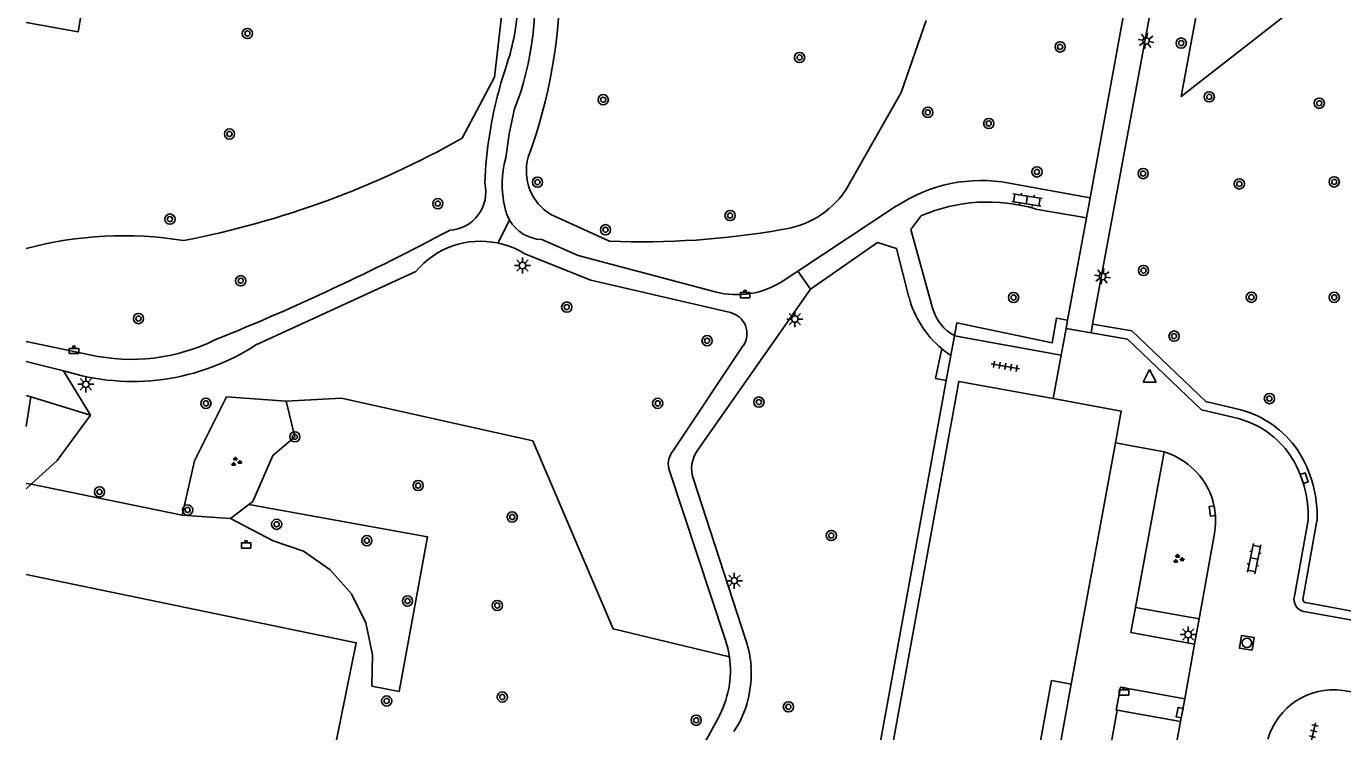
# Model space of a CAD drawing. Extents: x 132999 to 136000, y 398499 to 400501.
# Drawn here: x 133000 to 133102.9, y 399636.6 to 399691.7 of the extents above; entities that cross this region are included whole.
import ezdxf

# ---------------------------------------------------------------- set-up
doc = ezdxf.new("R2010")
doc.units = 0
for name, color, linetype in [('gg-bbg-bijgebouw', 7, 'Continuous'), ('gg-bbg-hoofdgebouw', 7, 'Continuous'), ('gg-bbg-onder overbouw', 7, 'Continuous'), ('gg-bbg-pand overbouw', 7, 'Continuous'), ('gg-knt-verharding', 7, 'Continuous'), ('gg-knt-verharding nz', 7, 'Continuous'), ('gt-grn-groengrens', 7, 'Continuous'), ('gt-grn-groengrens NZ', 7, 'Continuous'), ('gt-grn-vlakafsluiter', 7, 'Continuous'), ('gt-grn-weggrens', 7, 'Continuous'), ('gt-symb-afvalbak', 7, 'Continuous'), ('gt-symb-boom', 7, 'Continuous'), ('gt-symb-groenvak', 7, 'Continuous'), ('gt-symb-klinker verharding', 7, 'Continuous'), ('gt-symb-kolk', 7, 'Continuous'), ('gt-symb-lichtmast', 7, 'Continuous'), ('gt-symb-rioolschacht', 7, 'Continuous'), ('gt-symb-tegel verharding', 7, 'Continuous'), ('gt-symb-waterafsluiter', 7, 'Continuous')]:
    doc.layers.add(name, color=color, linetype=linetype)

# ---------------------------------------------------------------- blocks, each defined once
blk = doc.blocks.new('gt0-BOOM')
at = {"layer": 'gt-symb-boom'}
for radius in [0.4, 0.2]:
    blk.add_circle((0, 0), radius, dxfattribs=at)
blk = doc.blocks.new('gt0-TEG1')
at = {"layer": 'gt-symb-tegel verharding'}
for p, q in [((-1.12, 0), (1.12, 0)), ((-0.9, -0.25), (-0.9, 0.25)), ((-0.45, -0.25), (-0.45, 0.25)), ((0, -0.25), (0, 0.25)), ((0.45, -0.25), (0.45, 0.25)), ((0.9, -0.25), (0.9, 0.25))]:
    blk.add_line(p, q, dxfattribs=at)
blk = doc.blocks.new('gt0-LMAST')
at = {"layer": 'gt-symb-lichtmast'}
for p, q in [((-0.18, 0.17), (-0.45, 0.44)), ((-0.01, 0.25), (-0.01, 0.62)), ((0.17, 0.17), (0.44, 0.44)), ((-0.26, 0), (-0.63, 0)), ((-0.18, -0.18), (-0.45, -0.45)), ((-0.01, -0.25), (-0.01, -0.63)), ((0.44, -0.45), (0.17, -0.18)), ((0.24, 0), (0.62, 0))]:
    blk.add_line(p, q, dxfattribs=at)
blk.add_circle((-0.01, 0), 0.25, dxfattribs=at)
blk = doc.blocks.new('gt0-ABAK')
at = {"layer": 'gt-symb-afvalbak'}
blk.add_lwpolyline([(0.38, -0.5), (-0.37, -0.5), (-0.37, -0.1), (0.38, -0.1)], close=True, dxfattribs=at)
blk.add_circle((0, 0), 0.1, dxfattribs=at)
blk = doc.blocks.new('gt0-GRVAK')
at = {"layer": 'gt-symb-groenvak'}
for p, q in [((-0.11, 0.19), (-0.23, 0.24)), ((-0.18, 0.15), (0.09, 0.15)), ((-0.09, 0.21), (-0.16, 0.32)), ((-0.05, 0.21), (-0.05, 0.39)), ((0, 0.21), (0.06, 0.32)), ((0.01, 0.19), (0.13, 0.24)), ((0.26, -0.05), (0.2, 0.06)), ((0.3, -0.05), (0.3, 0.13)), ((0.35, -0.05), (0.41, 0.06)), ((-0.24, -0.23), (-0.36, -0.18)), ((-0.32, -0.26), (-0.05, -0.26)), ((-0.23, -0.21), (-0.29, -0.09)), ((-0.18, -0.2), (-0.18, -0.02)), ((-0.14, -0.21), (-0.07, -0.09)), ((-0.12, -0.23), (0, -0.18)), ((0.24, -0.07), (0.12, -0.02)), ((0.17, -0.11), (0.44, -0.11)), ((0.37, -0.07), (0.49, -0.02))]:
    blk.add_line(p, q, dxfattribs=at)
blk = doc.blocks.new('gt0-KOLK')
at = {"layer": 'gt-symb-kolk'}
blk.add_lwpolyline([(0, 0), (0.37, 0), (0.37, 0.4), (-0.38, 0.4), (-0.38, 0), (0, 0)], dxfattribs=at)
blk = doc.blocks.new('gt0-RS')
at = {"layer": 'gt-symb-rioolschacht'}
blk.add_lwpolyline([(-0.5, -0.5), (0.5, -0.5), (0.5, 0.5), (-0.5, 0.5)], close=True, dxfattribs=at)
blk.add_circle((0, 0), 0.375, dxfattribs=at)
blk = doc.blocks.new('gt0-KL1')
at = {"layer": 'gt-symb-klinker verharding'}
for p, q in [((-1.15, 0.3), (1.15, 0.3)), ((-1, -0.3), (-1, 0.3)), ((-0.5, 0.3), (-0.5, 0.45)), ((0, -0.3), (0, 0.3)), ((0.5, 0.3), (0.5, 0.45)), ((1, -0.3), (1, 0.3)), ((-1.15, -0.3), (1.15, -0.3)), ((-0.5, -0.45), (-0.5, -0.3)), ((0.5, -0.45), (0.5, -0.3))]:
    blk.add_line(p, q, dxfattribs=at)
blk = doc.blocks.new('gt0-WAFSL')
at = {"layer": 'gt-symb-waterafsluiter'}
for p, q in [((-0.5, -0.33), (0, 0.67)), ((0, 0.67), (0.5, -0.33)), ((0.5, -0.33), (-0.5, -0.33))]:
    blk.add_line(p, q, dxfattribs=at)

msp = doc.modelspace()

# ---------------------------------------------------------------- linework, layer by layer
at = {"layer": 'gg-bbg-bijgebouw'}
msp.add_lwpolyline([(133000, 399692.05), (133004.06, 399691.33), (133004.67, 399695.02)], dxfattribs=at)
at = {"layer": 'gg-bbg-hoofdgebouw'}
msp.add_line((133081.68, 399640.29), (133085.14, 399659.18), dxfattribs=at)
for points in [[(133067.14, 399560.83), (133063.28, 399539.47), (133050.64, 399541.73), (133072.9, 399663.98), (133080.27, 399662.63)], [(133085.14, 399659.18), (133085.6, 399661.66), (133080.27, 399662.63)]]:
    msp.add_lwpolyline(points, dxfattribs=at)
at = {"layer": 'gg-bbg-onder overbouw'}
msp.add_lwpolyline([(133081.68, 399640.29), (133080.15, 399640.57), (133065.69, 399561.1), (133067.14, 399560.83)], dxfattribs=at)
at = {"layer": 'gg-bbg-pand overbouw'}
msp.add_line((133081.68, 399640.29), (133067.14, 399560.83), dxfattribs=at)
at = {"layer": 'gg-knt-verharding'}
for p, q in [((133083.17, 399678.33), (133089.35, 399712.13)), ((133076.83, 399679.49), (133083.17, 399678.33)), ((133082.88, 399676.76), (133083.17, 399678.33)), ((133060.32, 399672.6), (133068.04, 399677.7)), ((133082.88, 399676.76), (133078.9, 399677.46)), ((133082.88, 399676.76), (133081.4, 399668.77)), ((133030.45, 399672.58), (133018.01, 399666.87)), ((133059.18, 399671.85), (133060.32, 399672.6)), ((133052.44, 399658.54), (133061.31, 399671.18)), ((133081.4, 399668.77), (133081.28, 399668.11)), ((133081.28, 399668.11), (133080.89, 399666.03)), ((133081.28, 399668.11), (133083.24, 399667.77)), ((133083.24, 399667.77), (133083.36, 399668.46)), ((133000, 399667.1), (133004.97, 399666.06)), ((133056.05, 399666.79), (133050.48, 399658.45)), ((133072.56, 399667.55), (133072.28, 399666.01)), ((133080.89, 399666.03), (133072.56, 399667.55)), ((133072.28, 399666.01), (133071.92, 399664.05)), ((133072.13, 399666.11), (133072.28, 399666.01)), ((133080.27, 399662.63), (133080.89, 399666.03)), ((133000, 399665.53), (133002.91, 399664.81)), ((133088.95, 399658.48), (133085.14, 399659.18)), ((133086.7, 399646.3), (133088.95, 399658.48)), ((133052.12, 399656.41), (133056.27, 399643.66)), ((133100.2, 399653.11), (133099.13, 399647.17)), ((133092.88, 399652.08), (133091.68, 399645.4)), ((133091.68, 399645.4), (133091.33, 399643.43)), ((133099.87, 399645.98), (133104.66, 399645.11)), ((133090.58, 399639.15), (133091.33, 399643.43)), ((133090.58, 399639.15), (133090.24, 399637.38)), ((133102.91, 399639.81), (133103.97, 399639.63)), ((133090.24, 399637.38), (133085.27, 399638.25))]:
    msp.add_line(p, q, dxfattribs=at)
for points in [[(133083.36, 399668.46), (133089.09, 399699.46), (133092.59, 399698.82)], [(133037.48, 399681.45), (133037.74, 399683.34), (133038.14, 399685.2)], [(133070.87, 399669.63), (133069.16, 399675.86), (133069.94, 399676.91)], [(133053.86, 399670.98), (133043.14, 399673.83), (133040.31, 399675.08)], [(133055.04, 399669.36), (133044.12, 399671.89), (133038.97, 399673.96)], [(133061.31, 399671.18), (133066.54, 399674.85), (133068.02, 399674.37), (133069, 399670.56)], [(133083.24, 399667.77), (133086.09, 399667.27), (133091.87, 399661.76), (133094.77, 399661.07)], [(133071.92, 399664.05), (133049.67, 399541.81), (133046.75, 399542.34)], [(133050.28, 399656.98), (133054.64, 399643.81), (133054.84, 399643.12), (133054.97, 399642.42)], [(133091.33, 399643.43), (133086.34, 399644.34), (133086.7, 399646.3)], [(133085.27, 399638.25), (133085.2, 399638.27), (133085.54, 399640.06), (133090.58, 399639.15)], [(133085.27, 399638.25), (133081.28, 399616.13), (133086.17, 399615.28)], [(133054.08, 399637.63), (133052.54, 399634.83), (133039.39, 399619.12)]]:
    msp.add_lwpolyline(points, dxfattribs=at)
for centre, radius, start, end in [((133016.03, 399693.81), 23.73, 338.7389, 7.8487), ((133020.29, 399694.44), 18.18, 341.2632, 355.6378), ((133068.6, 399678.21), 32.78, 161.5234, 170.9656), ((133068.62, 399678.22), 32.8, 170.9811, 177.7823), ((133044.51, 399679.42), 7.32, 163.9005, 194.276), ((133032.92, 399678.79), 3, 272.9538, 13.4802), ((133074.67, 399667.67), 12.02, 79.62, 123.4434), ((133075.17, 399664.96), 13.05, 73.3892, 113.6249), ((133040.41, 399678.1), 3.03, 189.0859, 209.6294), ((133040.4, 399678.1), 3.03, 209.6836, 268.2827), ((132945.33, 399839.6), 185.83, 291.9326, 298.1767), ((133035.51, 399668.34), 6.6, 78.2707, 139.99), ((133035.5, 399668.32), 6.62, 58.4156, 78.2339), ((133055.55, 399677.35), 6.59, 255.1209, 303.3981), ((133076.51, 399672.51), 7.75, 194.5919, 230.3947), ((133054.66, 399667.72), 1.68, 326.27, 76.9013), ((133074.13, 399670.55), 3.38, 195.8135, 242.422), ((133008.3, 399681.66), 17.69, 252.272, 303.3058), ((133008.22, 399680.51), 14.81, 257.3504, 296.138), ((133076.48, 399672.47), 7.71, 230.3572, 235.6452), ((133092.94, 399654.21), 7.09, 34.5223, 75.1063), ((133051.88, 399657.51), 1.69, 146.2733, 198.2869), ((133054.43, 399657.15), 2.42, 145.0145, 197.9371), ((133087.21, 399652.92), 5.82, 24.1781, 72.5847), ((133091.48, 399653.46), 8.73, 357.6844, 33.1585), ((133087.08, 399653.07), 5.89, 350.3229, 22.3613), ((133100.06, 399646.92), 0.96, 164.8847, 258.6409), ((133100.06, 399646.92), 0.261, 179.2246, 257.4421), ((133048.44, 399641.11), 8.24, 4.1745, 18.0151), ((133047.27, 399641.37), 7.77, 331.226, 7.7644), ((133048.42, 399641.11), 8.25, 326.725, 4.1906), ((133102.2, 399634.52), 5.34, 82.3367, 163.9326)]:
    msp.add_arc(centre, radius, start, end, dxfattribs=at)
at = {"layer": 'gg-knt-verharding nz'}
msp.add_line((133086.17, 399615.28), (133090.24, 399637.38), dxfattribs=at)
at = {"layer": 'gt-grn-groengrens'}
for p, q in [((133045.6, 399674.94), (133041.01, 399677.02)), ((133000, 399662.88), (133000.36, 399662.76)), ((133000, 399660.46), (133000.36, 399662.76)), ((133000.36, 399662.76), (133005.02, 399661.33)), ((133000, 399656), (133000.39, 399655.93)), ((133000, 399655.57), (133000.39, 399655.93)), ((133015.95, 399653.24), (133017.39, 399654.34)), ((133012.18, 399653.52), (133015.95, 399653.24)), ((133015.95, 399653.24), (133019.31, 399651.51)), ((133100.9, 399653.08), (133099.8, 399646.92)), ((133086.7, 399646.3), (133091.68, 399645.4)), ((133027, 399640.13), (133029.14, 399639.73))]:
    msp.add_line(p, q, dxfattribs=at)
for points in [[(133035.46, 399708.67), (133036.1, 399700.8), (133037.28, 399693.67), (133036.61, 399687.76), (133034.06, 399682.99)], [(133103.76, 399696.78), (133090.27, 399686.27), (133092.59, 399698.82)], [(133064.01, 399678.85), (133068.4, 399686.58), (133070.35, 399692.21)], [(133072.56, 399667.55), (133072.75, 399668.56), (133080.19, 399666.99), (133080.53, 399668.93), (133081.4, 399668.77)], [(133083.36, 399668.46), (133086.42, 399667.92), (133092.21, 399662.4), (133094.95, 399661.74)], [(133071.56, 399666.54), (133071.07, 399664.21), (133071.92, 399664.05)], [(133020.32, 399662.42), (133015.65, 399662.76), (133013.15, 399657.77), (133012.18, 399653.52)], [(133017.39, 399654.34), (133017.7, 399654.57), (133019.26, 399658.19), (133020.99, 399659.64), (133020.32, 399662.42)], [(133005.02, 399661.33), (133002.42, 399657.79), (133000.39, 399655.93)], [(133029.14, 399639.73), (133031.37, 399651.81), (133017.39, 399654.34)], [(133019.31, 399651.51), (133021.67, 399650.69), (133023.76, 399649.24), (133025.42, 399647.35), (133026.55, 399645.08), (133027.07, 399642.59), (133027, 399640.13)], [(133100.01, 399646.67), (133104.78, 399645.8), (133104.66, 399645.11)]]:
    msp.add_lwpolyline(points, dxfattribs=at)
for centre, radius, start, end in [((133000.77, 399695.59), 40.96, 339.9092, 0.1876), ((132998.54, 399746.04), 72.37, 280.9532, 299.3963), ((133043.06, 399680.42), 3.97, 163.9813, 238.9748), ((133058.12, 399682.97), 7.18, 277.4802, 324.9874), ((133007.6, 399645.78), 29.59, 80.8851, 104.8908), ((133048.04, 399739), 64.11, 267.8187, 279.8993), ((133092.93, 399654.2), 7.81, 34.4574, 75.0546), ((133091.48, 399653.46), 9.43, 357.6781, 33.1576)]:
    msp.add_arc(centre, radius, start, end, dxfattribs=at)
at = {"layer": 'gt-grn-groengrens NZ'}
msp.add_line((133000.39, 399655.93), (133012.18, 399653.52), dxfattribs=at)
for points in [[(133054.97, 399642.42), (133045.87, 399644.61), (133039.59, 399659.34), (133024.63, 399662.67), (133020.32, 399662.42)], [(133000, 399587.82), (133013.93, 399584.97), (133025.79, 399643.54), (133000, 399648.86)]]:
    msp.add_lwpolyline(points, dxfattribs=at)
at = {"layer": 'gt-grn-vlakafsluiter'}
msp.add_line((133005.02, 399661.33), (133002.91, 399664.81), dxfattribs=at)
at = {"layer": 'gt-grn-weggrens'}
for p, q in [((133036.85, 399674.8), (133037.77, 399676.6)), ((133061.31, 399671.18), (133060.32, 399672.6))]:
    msp.add_line(p, q, dxfattribs=at)

# ---------------------------------------------------------------- block references
at = {"layer": 'gt-symb-afvalbak'}
for p in [(133056.19, 399671.02), (133003.72, 399666.66), (133017.18, 399651.44), (133085.81, 399639.94)]:
    msp.add_blockref('gt0-ABAK', p, dxfattribs=at)
at = {"layer": 'gt-symb-boom'}
for p in [(133017.28, 399691.19), (133080.82, 399690.14), (133090.29, 399690.44), (133060.45, 399689.31), (133045.1, 399686.01), (133092.48, 399686.23), (133070.47, 399685.02), (133101.08, 399685.73), (133075.24, 399684.15), (133015.88, 399683.33), (133079.01, 399680.36), (133087.31, 399680.23), (133039.96, 399679.56), (133094.83, 399679.42), (133102.25, 399679.58), (133032.17, 399677.88), (133011.23, 399676.67), (133055.02, 399676.95), (133045.28, 399675.84), (133087.34, 399672.65), (133016.76, 399671.85), (133077.18, 399670.54), (133095.77, 399670.56), (133102.25, 399670.55), (133042.25, 399669.79), (133008.77, 399668.89), (133089.73, 399667.52), (133053.22, 399667.16), (133014.04, 399662.26), (133049.36, 399662.26), (133057.27, 399662.36), (133097.18, 399662.63), (133020.99, 399659.64), (133005.72, 399655.33), (133030.63, 399655.83), (133012.61, 399653.92), (133037.99, 399653.37), (133019.57, 399652.8), (133062.93, 399651.92), (133026.62, 399651.52), (133029.8, 399646.8), (133036.82, 399646.45), (133028.17, 399638.98), (133037.21, 399639.29), (133059.58, 399638.52), (133052.37, 399637.47)]:
    msp.add_blockref('gt0-BOOM', p, dxfattribs=at)
at = {"layer": 'gt-symb-groenvak'}
for p in [(133016.39, 399657.68), (133090.05, 399650.09)]:
    msp.add_blockref('gt0-GRVAK', p, dxfattribs=at)
at = {"layer": 'gt-symb-klinker verharding'}
for p, rotation in [((133078.22, 399678.17), -9.207969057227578), ((133095.99, 399650.12), -101.53462065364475)]:
    msp.add_blockref('gt0-KL1', p, dxfattribs=dict(at, rotation=rotation))
at = {"layer": 'gt-symb-kolk'}
for p, rotation in [((133099.72, 399656.33), -70.78155490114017), ((133092.91, 399653.87), 97.81968287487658), ((133090.36, 399638.03), 78.69323286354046)]:
    msp.add_blockref('gt0-KOLK', p, dxfattribs=dict(at, rotation=rotation))
at = {"layer": 'gt-symb-lichtmast'}
for p, rotation in [((133087.54, 399690.62), 79.5669752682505), ((133084.13, 399672.19), 79.56697526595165)]:
    msp.add_blockref('gt0-LMAST', p, dxfattribs=dict(at, rotation=rotation))
for p in [(133038.8, 399673.04), (133060.09, 399668.85), (133004.66, 399663.75), (133055.36, 399648.39), (133090.84, 399644.18)]:
    msp.add_blockref('gt0-LMAST', p, dxfattribs=at)
at = {"layer": 'gt-symb-rioolschacht', "rotation": 81.92809836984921}
msp.add_blockref('gt0-RS', (133095.42, 399643.53), dxfattribs=at)
at = {"layer": 'gt-symb-tegel verharding'}
for p, rotation in [((133076.53, 399665.15), -10.017934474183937), ((133100.55, 399636.19), -102.77124256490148)]:
    msp.add_blockref('gt0-TEG1', p, dxfattribs=dict(at, rotation=rotation))
at = {"layer": 'gt-symb-waterafsluiter'}
msp.add_blockref('gt0-WAFSL', (133087.82, 399664.24), dxfattribs=at)

doc.saveas('drawing.dxf')
